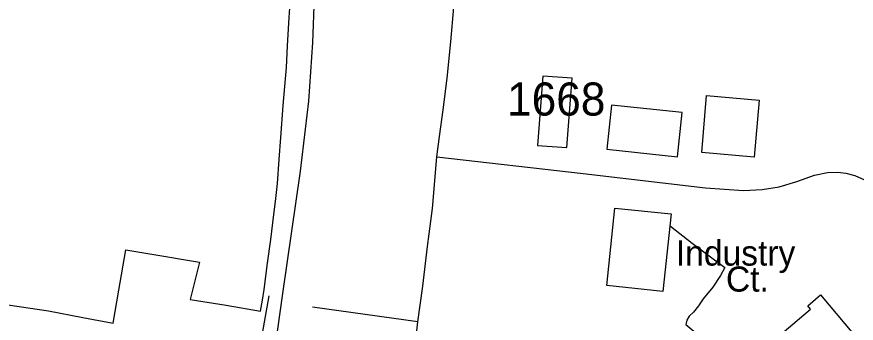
# Model space of a CAD drawing. Extents: x 2260773 to 2342389, y 552869 to 618546.
# Drawn here: x 2301642 to 2304816, y 607413 to 608571 of the extents above; entities that cross this region are included whole.
import ezdxf

# ---------------------------------------------------------------- set-up
doc = ezdxf.new("R2010")
doc.units = 0
for name, color, linetype in [('Exist Boundary Political City Limit New', 7, 'Continuous'), ('Exist Cultural Warehouse Building Footprint', 7, 'Continuous'), ('Exist Hydrographic Misc Water Feature', 7, 'Continuous'), ('Exist Railroad Mainline', 7, 'Continuous'), ('Exist Road Non-System Type 51', 7, 'Continuous'), ('Exist Road Primary US Attributed', 7, 'Continuous'), ('Exist Road Secondary Type 51 Attributed', 7, 'Continuous'), ('Exist Road Secondary Type 51 Label', 7, 'Continuous'), ('Exist Road Secondary Type 51 Number Label', 7, 'Continuous'), ('Map Preparation Boundary City Limit Buffer Line', 7, 'Continuous')]:
    doc.layers.add(name, color=color, linetype=linetype)

msp = doc.modelspace()

# ---------------------------------------------------------------- linework, layer by layer
at = {"layer": 'Exist Boundary Political City Limit New'}
msp.add_lwpolyline([(2301462, 607504.1), (2301762.2, 607459.1), (2301891.8, 607434.8), (2302006, 607413.2), (2302028, 607537.1), (2302054.8, 607689.9), (2302144.5, 607674.8), (2302333.2, 607643), (2302297, 607501.7), (2302433.8, 607480.5), (2302564, 607457.6), (2302571.5, 607499.8), (2302577.5, 607539.5), (2302590.2, 607639.3), (2302602, 607728.8), (2302614.5, 607823), (2302620.2, 607872.7), (2302628, 607940.9), (2302634, 608031.4), (2302640.2, 608114.9), (2302649.5, 608235.2), (2302661.8, 608379.1), (2302666.2, 608461.3), (2302672, 608568.1), (2302679, 608674.9)], dxfattribs=at)
at = {"layer": 'Exist Cultural Warehouse Building Footprint'}
for p, q in [((2303631, 608347), (2303611.3, 608084.8)), ((2303741.7, 608338.6), (2303631, 608347)), ((2303722, 608076.5), (2303741.7, 608338.6)), ((2304231.7, 608057.6), (2304250.5, 608272.9)), ((2304250.5, 608272.9), (2304448.5, 608255.6)), ((2304448.5, 608255.6), (2304429.8, 608040.4)), ((2303890.9, 608237), (2303873.4, 608070.1)), ((2304158.5, 608208.9), (2303890.9, 608237)), ((2304140.9, 608041.9), (2304158.5, 608208.9)), ((2303611.3, 608084.8), (2303722, 608076.5)), ((2303873.4, 608070.1), (2304140.9, 608041.9)), ((2304429.8, 608040.4), (2304231.7, 608057.6)), ((2303872.5, 607554.9), (2303903.5, 607848)), ((2303903.5, 607848), (2304116.3, 607825.5)), ((2304116.3, 607825.5), (2304085.3, 607532.4)), ((2304085.3, 607532.4), (2303872.5, 607554.9)), ((2304632.8, 607478.3), (2304681.3, 607519.4)), ((2304681.3, 607519.4), (2304806.3, 607371.7)), ((2304472, 607321.1), (2304643.2, 607466)), ((2304643.2, 607466), (2304632.8, 607478.3))]:
    msp.add_line(p, q, dxfattribs=at)
at = {"layer": 'Exist Hydrographic Misc Water Feature'}
msp.add_lwpolyline([(2304113.3, 607779), (2304195.7, 607715.8), (2304318.9, 607623.1), (2304302.7, 607593.1), (2304273.8, 607548.8), (2304237.9, 607504.3), (2304220.3, 607478.1), (2304200.6, 607453.9), (2304184.6, 607439.7), (2304175.2, 607423.7), (2304171.3, 607407.7), (2304387, 607228), (2304544.3, 607096), (2304711.6, 606959.7)], dxfattribs=at)
at = {"layer": 'Exist Railroad Mainline'}
msp.add_lwpolyline([(2302781.2, 609501.2), (2302780.6, 609175.3), (2302778.4, 609081.4), (2302778.2, 609070.3), (2302772.4, 608817.4), (2302760.2, 608473.5), (2302744.5, 608251.4), (2302713.4, 607987.2), (2302646.5, 607524.8), (2302596.4, 607166.3), (2302573.1, 607056.5)], dxfattribs=at)
at = {"layer": 'Exist Road Non-System Type 51'}
for p, q in [((2302514.8, 607063.8), (2302596.7, 607516.1)), ((2303158.7, 607418.2), (2302760.4, 607473.3))]:
    msp.add_line(p, q, dxfattribs=at)
at = {"layer": 'Exist Road Primary US Attributed'}
for points in [[(2303230.8, 608041.6), (2303240.9, 608118.3), (2303254.1, 608219.7), (2303268.9, 608338.4), (2303283.8, 608476.2), (2303294.4, 608607.7)], [(2303108.1, 606956.3), (2303158.7, 607418.2), (2303177.8, 607552.8), (2303194.8, 607702.3), (2303213.8, 607846.5), (2303230.8, 608041.6)]]:
    msp.add_lwpolyline(points, dxfattribs=at)
at = {"layer": 'Exist Road Secondary Type 51 Attributed'}
msp.add_lwpolyline([(2303230.8, 608041.6), (2303783.8, 607978), (2304245.8, 607924.9), (2304390.3, 607913.9), (2304460.7, 607918.2), (2304524.8, 607928.7), (2304591.6, 607947.8), (2304658.4, 607972.7), (2304708.1, 607982.2), (2304746.3, 607984.1), (2304776.8, 607980.3), (2304811.2, 607970.7), (2304859, 607949.7), (2304910.5, 607924.9)], dxfattribs=at)
at = {"layer": 'Map Preparation Boundary City Limit Buffer Line'}
msp.add_lwpolyline([(2301462, 607504.1), (2301762.2, 607459.1), (2301891.8, 607434.8), (2302006, 607413.2), (2302028, 607537.1), (2302054.8, 607689.9), (2302144.5, 607674.8), (2302333.2, 607643), (2302297, 607501.7), (2302433.8, 607480.5), (2302564, 607457.6), (2302571.5, 607499.8), (2302577.5, 607539.5), (2302590.2, 607639.3), (2302602, 607728.8), (2302614.5, 607823), (2302620.2, 607872.7), (2302628, 607940.9), (2302634, 608031.4), (2302640.2, 608114.9), (2302649.5, 608235.2), (2302661.8, 608379.1), (2302666.2, 608461.3), (2302672, 608568.1), (2302679, 608674.9)], dxfattribs=at)

# ---------------------------------------------------------------- texts
at = {"layer": 'Exist Road Secondary Type 51 Label'}
for s, p in [('Industry', (2304134, 607630.4)), ('Ct.', (2304323.5, 607532))]:
    msp.add_text(s, height=95, dxfattribs=at).set_placement(p)
at = {"layer": 'Exist Road Secondary Type 51 Number Label'}
msp.add_text('1668', height=125, dxfattribs=at).set_placement((2303495.8, 608197.5))

doc.saveas('drawing.dxf')
